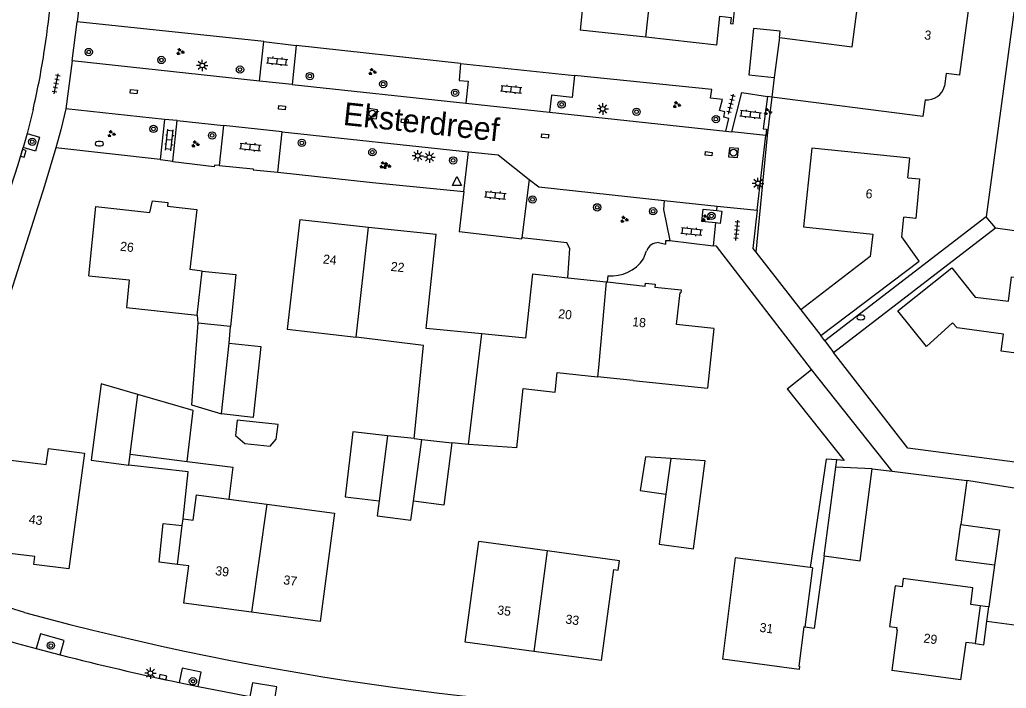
# Model space of a CAD drawing. Extents: x 131000 to 133014, y 396499 to 399001.
# Drawn here: x 131320 to 131427.8, y 397578.8 to 397651.9 of the extents above; entities that cross this region are included whole.
import ezdxf

# ---------------------------------------------------------------- set-up
doc = ezdxf.new("R2010")
doc.units = 0
for name, color, linetype in [('gg-afsc-erfafscheiding', 7, 'Continuous'), ('gg-afsc-haag', 7, 'Continuous'), ('gg-anno-huisnummerreeks BGT', 7, 'Continuous'), ('gg-anno-openbare ruimte label', 7, 'Continuous'), ('gg-bbg-bijgebouw', 7, 'Continuous'), ('gg-bbg-gedigitaliseerde bebouwing', 7, 'Continuous'), ('gg-bbg-gedigitaliseerde bijgebouw', 7, 'Continuous'), ('gg-bbg-hoofdgebouw', 7, 'Continuous'), ('gg-bbg-luifel en loopbrug', 7, 'Continuous'), ('gg-bbg-tussenscheiding', 7, 'Continuous'), ('gg-knt-verharding', 7, 'Continuous'), ('gt-grn-groengrens', 7, 'Continuous'), ('gt-grn-weggrens', 7, 'Continuous'), ('gt-symb-boom', 7, 'Continuous'), ('gt-symb-brandkraan', 7, 'Continuous'), ('gt-symb-groenvak', 7, 'Continuous'), ('gt-symb-klinker verharding', 7, 'Continuous'), ('gt-symb-kolk', 7, 'Continuous'), ('gt-symb-kolk center center', 7, 'Continuous'), ('gt-symb-lichtmast', 7, 'Continuous'), ('gt-symb-rioolschacht', 7, 'Continuous'), ('gt-symb-tegel verharding', 7, 'Continuous'), ('gt-symb-waterafsluiter', 7, 'Continuous')]:
    doc.layers.add(name, color=color, linetype=linetype)

# ---------------------------------------------------------------- blocks, each defined once
blk = doc.blocks.new('gt0-BR')
at = {"layer": 'gt-symb-brandkraan'}
for centre, radius, start, end in [((-0.24, 0), 0.206, 107.5669, 252.4331), ((0.6, -2.66), 3, 106.892, 107.5669), ((0, -0.69), 0.938, 73.108, 106.892), ((-0.6, -2.66), 3, 72.4331, 73.108), ((0.24, 0), 0.206, 287.567, 72.4331), ((0.6, 2.66), 3, 252.4331, 253.108), ((0, 0.69), 0.938, 253.108, 286.8921), ((-0.6, 2.66), 3, 286.8921, 287.567)]:
    blk.add_arc(centre, radius, start, end, dxfattribs=at)
blk = doc.blocks.new('gt0-KL1')
at = {"layer": 'gt-symb-klinker verharding'}
for p, q in [((-1.15, 0.3), (1.15, 0.3)), ((-1, -0.3), (-1, 0.3)), ((-0.5, 0.3), (-0.5, 0.45)), ((0, -0.3), (0, 0.3)), ((0.5, 0.3), (0.5, 0.45)), ((1, -0.3), (1, 0.3)), ((-1.15, -0.3), (1.15, -0.3)), ((-0.5, -0.45), (-0.5, -0.3)), ((0.5, -0.45), (0.5, -0.3))]:
    blk.add_line(p, q, dxfattribs=at)
blk = doc.blocks.new('gt0-TEG1')
at = {"layer": 'gt-symb-tegel verharding'}
for p, q in [((-1.12, 0), (1.12, 0)), ((-0.9, -0.25), (-0.9, 0.25)), ((-0.45, -0.25), (-0.45, 0.25)), ((0, -0.25), (0, 0.25)), ((0.45, -0.25), (0.45, 0.25)), ((0.9, -0.25), (0.9, 0.25))]:
    blk.add_line(p, q, dxfattribs=at)
blk = doc.blocks.new('gt0-GRVAK')
at = {"layer": 'gt-symb-groenvak'}
for p, q in [((-0.11, 0.19), (-0.23, 0.24)), ((-0.18, 0.15), (0.09, 0.15)), ((-0.09, 0.21), (-0.16, 0.32)), ((-0.05, 0.21), (-0.05, 0.39)), ((0, 0.21), (0.06, 0.32)), ((0.02, 0.19), (0.13, 0.24)), ((0.26, -0.05), (0.2, 0.06)), ((0.3, -0.05), (0.3, 0.13)), ((0.35, -0.05), (0.41, 0.06)), ((-0.24, -0.23), (-0.36, -0.18)), ((-0.32, -0.26), (-0.05, -0.26)), ((-0.23, -0.21), (-0.29, -0.09)), ((-0.18, -0.2), (-0.18, -0.02)), ((-0.14, -0.21), (-0.07, -0.09)), ((-0.12, -0.23), (0, -0.18)), ((0.24, -0.07), (0.12, -0.02)), ((0.17, -0.11), (0.44, -0.11)), ((0.37, -0.07), (0.49, -0.02))]:
    blk.add_line(p, q, dxfattribs=at)
blk = doc.blocks.new('gt0-BOOM')
at = {"layer": 'gt-symb-boom'}
for radius in [0.4, 0.2]:
    blk.add_circle((0, 0), radius, dxfattribs=at)
blk = doc.blocks.new('gt0-LMAST')
at = {"layer": 'gt-symb-lichtmast'}
for p, q in [((-0.18, 0.17), (-0.45, 0.44)), ((-0.01, 0.25), (-0.01, 0.62)), ((0.17, 0.17), (0.44, 0.44)), ((-0.26, 0), (-0.63, 0)), ((-0.18, -0.18), (-0.45, -0.45)), ((-0.01, -0.25), (-0.01, -0.63)), ((0.44, -0.45), (0.17, -0.18)), ((0.24, 0), (0.62, 0))]:
    blk.add_line(p, q, dxfattribs=at)
blk.add_circle((-0.01, 0), 0.25, dxfattribs=at)
blk = doc.blocks.new('gt0-KOLKCC')
at = {"layer": 'gt-symb-kolk center center'}
blk.add_lwpolyline([(-0.37, 0.2), (0.38, 0.2), (0.38, -0.2), (-0.37, -0.2)], close=True, dxfattribs=at)
blk = doc.blocks.new('gt0-RS')
at = {"layer": 'gt-symb-rioolschacht'}
blk.add_lwpolyline([(-0.5, -0.5), (0.5, -0.5), (0.5, 0.5), (-0.5, 0.5)], close=True, dxfattribs=at)
blk.add_circle((0, 0), 0.375, dxfattribs=at)
blk = doc.blocks.new('gt0-WAFSL')
at = {"layer": 'gt-symb-waterafsluiter'}
for p, q in [((-0.5, -0.33), (0, 0.67)), ((0, 0.67), (0.5, -0.33)), ((0.5, -0.33), (-0.5, -0.33))]:
    blk.add_line(p, q, dxfattribs=at)
blk = doc.blocks.new('gt0-KOLK')
at = {"layer": 'gt-symb-kolk'}
blk.add_lwpolyline([(0, 0), (0.38, 0), (0.38, 0.4), (-0.38, 0.4), (-0.38, 0), (0, 0)], dxfattribs=at)

msp = doc.modelspace()

# ---------------------------------------------------------------- linework, layer by layer
at = {"layer": 'gg-afsc-erfafscheiding'}
for p, q in [((131346.63, 397649.54), (131326.23, 397651.68)), ((131335.33, 397636.65), (131323.9, 397637.92))]:
    msp.add_line(p, q, dxfattribs=at)
msp.add_lwpolyline([(131402.15, 397643.45), (131401.65, 397639.25), (131400.39, 397626.51)], dxfattribs=at)
at = {"layer": 'gg-afsc-haag'}
for p, q in [((131389.78, 397627.55), (131390.56, 397627.38)), ((131388.11, 397625.77), (131388.47, 397626.66))]:
    msp.add_line(p, q, dxfattribs=at)
msp.add_lwpolyline([(131379.86, 397623.71), (131380.07, 397626.9), (131379.76, 397627.52), (131374.83, 397628.09)], dxfattribs=at)
for centre, radius, start, end in [((131389.73, 397626.22), 1.33, 87.7895, 160.7137), ((131384.59, 397628.18), 4.27, 265.1262, 325.5319)]:
    msp.add_arc(centre, radius, start, end, dxfattribs=at)
at = {"layer": 'gg-bbg-bijgebouw'}
for p, q in [((131403.83, 397611.57), (131406.5, 397613.68)), ((131415.29, 397602.57), (131406.5, 397613.68)), ((131407.85, 397593.31), (131411.79, 397592.78))]:
    msp.add_line(p, q, dxfattribs=at)
for points in [[(131429.11, 397585.43), (131431.11, 397600.29), (131423.44, 397601.54)], [(131429.11, 397585.43), (131428.87, 397585.46), (131428.9, 397585.7), (131425.64, 397586.14)]]:
    msp.add_lwpolyline(points, dxfattribs=at)
at = {"layer": 'gg-bbg-gedigitaliseerde bebouwing'}
for p, q in [((131395.8, 397618.15), (131395.12, 397611.65)), ((131386.99, 397612.47), (131383.11, 397612.89)), ((131386.99, 397612.47), (131395.12, 397611.65)), ((131369.01, 397605.49), (131367.19, 397605.68)), ((131374.29, 397605.12), (131369.01, 397605.49)), ((131342.83, 397599.5), (131346.98, 397598.95)), ((131337.21, 397592.38), (131337.73, 397596.62)), ((131337.73, 397596.62), (131337.82, 397597.34)), ((131368.63, 397583.86), (131370.15, 397594.89)), ((131377.6, 397593.86), (131370.15, 397594.89)), ((131385.51, 397592.78), (131377.6, 397593.86)), ((131398.15, 397593.1), (131396.74, 397582.01)), ((131406.33, 397592.02), (131398.15, 397593.1)), ((131406.6, 397591.99), (131406.33, 397592.02))]:
    msp.add_line(p, q, dxfattribs=at)
for points in [[(131402.99, 397649.98), (131410.93, 397648.96), (131411.71, 397655.04)], [(131350.58, 397630.07), (131349.2, 397618.1), (131356.72, 397617.2)], [(131327.53, 397623.91), (131331.94, 397623.48), (131331.64, 397620.46), (131339.37, 397619.61)], [(131438.56, 397614.19), (131427.22, 397615.7), (131427.47, 397617.55), (131422.39, 397618.23), (131421.89, 397618.78), (131419.04, 397616.2), (131415.93, 397620.11)], [(131363.06, 397606.12), (131364.09, 397616.31), (131356.72, 397617.2)], [(131374.29, 397605.12), (131374.98, 397611.59), (131378.46, 397611.22), (131378.7, 397613.36), (131383.11, 397612.89)], [(131337.82, 397597.34), (131338.92, 397597.2), (131339.29, 397599.97), (131342.83, 397599.5)], [(131346.98, 397598.95), (131354.38, 397597.97), (131352.8, 397586.13)], [(131424.91, 397587.86), (131423.88, 397588), (131424.12, 397589.81), (131416.51, 397590.82)]]:
    msp.add_lwpolyline(points, dxfattribs=at)
at = {"layer": 'gg-bbg-gedigitaliseerde bijgebouw'}
for p, q in [((131342.99, 397618.38), (131339.43, 397618.76)), ((131342.86, 397616.57), (131342.99, 397618.38)), ((131360.15, 397606.42), (131359.25, 397599.31)), ((131363.06, 397606.12), (131360.15, 397606.42)), ((131331.88, 397603.23), (131332.04, 397604.42)), ((131332.04, 397604.42), (131338.25, 397603.62)), ((131391.1, 397603.95), (131390.58, 397600.04)), ((131409.15, 397603), (131409.26, 397603.79)), ((131407.85, 397593.31), (131409.15, 397603)), ((131411.79, 397592.78), (131413.12, 397602.81)), ((131413.12, 397602.81), (131415.29, 397602.57)), ((131423.44, 397601.54), (131422.8, 397596.74)), ((131390.58, 397600.04), (131389.85, 397594.59)), ((131426.49, 397592.28), (131425.85, 397587.73)), ((131425.64, 397586.14), (131425.85, 397587.73))]:
    msp.add_line(p, q, dxfattribs=at)
for points in [[(131339.43, 397618.76), (131338.74, 397609.82), (131342.03, 397608.84)], [(131342.86, 397616.57), (131346.3, 397616.2), (131345.47, 397608.45), (131342.03, 397608.84)], [(131332.86, 397610.95), (131328.87, 397612.1), (131327.79, 397603.76), (131331.88, 397603.23)], [(131338.25, 397603.62), (131338.93, 397609.2), (131332.86, 397610.95)], [(131403.83, 397611.57), (131410.04, 397603.73), (131409.26, 397603.79)], [(131343.53, 397606.48), (131344.55, 397605.59), (131347.32, 397605.3), (131347.98, 397606.07), (131348.21, 397607.67), (131343.71, 397608.15), (131343.53, 397606.48)], [(131367.19, 397605.68), (131366.32, 397598.86), (131362.99, 397599.28)], [(131389.85, 397594.59), (131393.59, 397594.09), (131394.87, 397603.69), (131391.1, 397603.95)], [(131359.25, 397599.31), (131359.04, 397597.69), (131362.72, 397597.2), (131362.99, 397599.28)], [(131422.8, 397596.74), (131427.03, 397596.17), (131426.49, 397592.28)]]:
    msp.add_lwpolyline(points, dxfattribs=at)
at = {"layer": 'gg-bbg-hoofdgebouw'}
for p, q in [((131381.54, 397654.02), (131381.19, 397650.78)), ((131423.69, 397653.44), (131422.67, 397645.93)), ((131388.37, 397650), (131381.19, 397650.78)), ((131396.13, 397649.15), (131388.37, 397650)), ((131402.99, 397649.98), (131402.42, 397645.6)), ((131402.42, 397645.6), (131402.15, 397643.45)), ((131418.64, 397641.33), (131402.15, 397643.45)), ((131418.9, 397643.16), (131418.64, 397641.33)), ((131350.58, 397630.07), (131358.08, 397629.26)), ((131358.08, 397629.26), (131365.48, 397628.46)), ((131339.92, 397624.45), (131338.56, 397624.6)), ((131339.37, 397619.61), (131339.92, 397624.45)), ((131375.98, 397624.13), (131379.86, 397623.71)), ((131379.86, 397623.71), (131384.03, 397623.26)), ((131384.03, 397623.26), (131384.15, 397623.25)), ((131405.33, 397620.22), (131407.49, 397617.41)), ((131406.6, 397591.99), (131405.75, 397585.52)), ((131352.8, 397586.13), (131345.31, 397587.14)), ((131424.91, 397587.86), (131424.36, 397583.71)), ((131376.14, 397582.85), (131368.63, 397583.86)), ((131424.36, 397583.71), (131423.33, 397583.84)), ((131383.52, 397581.85), (131376.14, 397582.85)), ((131405.14, 397580.9), (131396.74, 397582.01))]:
    msp.add_line(p, q, dxfattribs=at)
for points in [[(131396.13, 397649.15), (131396.45, 397652.31), (131397.69, 397652.18), (131397.62, 397651.52), (131397.92, 397651.49), (131398.23, 397654.42), (131399.68, 397654.27), (131400.74, 397658.37)], [(131422.67, 397645.93), (131422.66, 397645.86), (131421.19, 397646.04), (131421.01, 397644.67)], [(131416.99, 397634.64), (131417.21, 397636.79), (131406.51, 397637.88), (131405.62, 397629.28), (131413.17, 397628.49), (131412.88, 397626.05), (131405.33, 397620.22)], [(131416.99, 397634.64), (131418.3, 397634.51), (131417.87, 397630.18), (131416.56, 397630.32)], [(131327.53, 397623.91), (131328.28, 397631.51), (131334.2, 397630.83), (131334.47, 397632.13), (131336.16, 397631.93), (131336.13, 397631.55), (131339.31, 397631.19), (131338.56, 397624.6)], [(131407.49, 397617.41), (131418.24, 397625.52), (131416.34, 397628.18), (131416.56, 397630.32)], [(131370.45, 397617.58), (131364.37, 397618.17), (131365.48, 397628.46)], [(131415.93, 397620.11), (131421.83, 397624.8), (131424.35, 397621.6), (131427.99, 397621.16), (131428.35, 397623.81), (131439.57, 397622.31)], [(131375.98, 397624.13), (131375.22, 397617.12), (131370.45, 397617.58)], [(131384.15, 397623.25), (131388.3, 397622.8), (131388.35, 397623.13), (131389.4, 397623.02), (131389.38, 397622.7), (131392.25, 397622.38), (131392.22, 397622.08)], [(131395.8, 397618.15), (131391.73, 397618.61), (131392.12, 397622.09), (131392.22, 397622.08)], [(131325.33, 397591.89), (131321.52, 397592.37), (131321.63, 397593.23), (131317.04, 397593.79), (131318.38, 397603.86), (131322.86, 397603.3), (131323.12, 397605.03), (131327.04, 397604.54), (131325.33, 397591.89)], [(131345.31, 397587.14), (131337.91, 397588.14), (131338.46, 397592.23), (131337.21, 397592.38)], [(131383.52, 397581.85), (131384.89, 397591.82), (131385.36, 397591.75), (131385.51, 397592.78)], [(131416.51, 397590.82), (131416.39, 397589.93), (131415.63, 397590.03), (131415.02, 397585.6), (131415.8, 397585.49), (131415.77, 397585.24), (131415.85, 397585.23), (131415.25, 397580.76)], [(131405.75, 397585.52), (131405.65, 397585.54), (131405.09, 397581.25), (131405.18, 397581.24), (131405.14, 397580.9)], [(131423.33, 397583.84), (131422.78, 397579.77), (131415.25, 397580.76)]]:
    msp.add_lwpolyline(points, dxfattribs=at)
msp.add_arc((131419.09, 397645.12), 1.97, 264.4882, 346.736, dxfattribs=at)
at = {"layer": 'gg-bbg-luifel en loopbrug'}
msp.add_line((131339.37, 397619.61), (131339.43, 397618.76), dxfattribs=at)
for points in [[(131402.99, 397649.98), (131403.07, 397650.66), (131400.16, 397650.97), (131399.62, 397645.9), (131402.42, 397645.6)], [(131339.92, 397624.45), (131343.6, 397624.06), (131342.99, 397618.38)], [(131360.15, 397606.42), (131356.38, 397606.88), (131355.51, 397599.77), (131359.25, 397599.31)], [(131391.1, 397603.95), (131388.33, 397604.15), (131387.77, 397600.47), (131390.58, 397600.04)], [(131337.82, 397597.34), (131338.37, 397602.48), (131331.88, 397603.23)], [(131338.25, 397603.62), (131343.26, 397603.01), (131342.83, 397599.5)], [(131409.26, 397603.79), (131408.07, 397603.87), (131406.33, 397592.02)], [(131337.21, 397592.38), (131335.19, 397592.6), (131335.64, 397596.84), (131337.73, 397596.62)], [(131426.49, 397592.28), (131422.27, 397592.84), (131422.8, 397596.74)], [(131407.85, 397593.31), (131406.79, 397585.38), (131405.75, 397585.52)], [(131425.85, 397587.73), (131425.46, 397587.78), (131424.91, 397587.86)], [(131424.36, 397583.71), (131425.3, 397583.58), (131425.64, 397586.14)]]:
    msp.add_lwpolyline(points, dxfattribs=at)
at = {"layer": 'gg-bbg-tussenscheiding'}
for p, q in [((131388.37, 397650), (131389.64, 397661.08)), ((131356.72, 397617.2), (131358.08, 397629.26)), ((131384.03, 397623.26), (131383.2, 397613.89)), ((131369.01, 397605.49), (131370.45, 397617.58)), ((131342.03, 397608.84), (131342.86, 397616.57)), ((131383.2, 397613.89), (131383.11, 397612.89)), ((131332.04, 397604.42), (131332.86, 397610.95)), ((131362.99, 397599.28), (131363.92, 397606.03)), ((131363.06, 397606.12), (131363.92, 397606.03)), ((131363.92, 397606.03), (131367.19, 397605.68)), ((131413.12, 397602.81), (131409.15, 397603)), ((131346.98, 397598.95), (131345.31, 397587.14)), ((131377.6, 397593.86), (131376.14, 397582.85))]:
    msp.add_line(p, q, dxfattribs=at)
at = {"layer": 'gg-knt-verharding'}
for p, q in [((131433.13, 397686.25), (131425.58, 397630.39)), ((131325.71, 397647.42), (131326.23, 397651.68)), ((131346.17, 397645.2), (131346.63, 397649.54)), ((131346.63, 397649.54), (131350.18, 397649.12)), ((131350.18, 397649.12), (131349.73, 397644.83)), ((131368.14, 397647.14), (131350.18, 397649.12)), ((131346.17, 397645.2), (131325.71, 397647.42)), ((131368.14, 397647.14), (131380.57, 397645.84)), ((131349.73, 397644.83), (131346.17, 397645.2)), ((131349.73, 397644.83), (131368.72, 397642.8)), ((131402.15, 397643.45), (131401.66, 397643.52)), ((131321.42, 397642.09), (131320.77, 397639.5)), ((131335.79, 397641.03), (131325, 397642.18)), ((131368.72, 397642.8), (131377.86, 397641.81)), ((131335.79, 397641.03), (131335.33, 397636.65)), ((131337.16, 397640.9), (131335.79, 397641.03)), ((131336.7, 397636.47), (131337.16, 397640.9)), ((131337.16, 397640.9), (131342.22, 397640.35)), ((131377.86, 397641.81), (131397.11, 397639.74)), ((131342.22, 397640.35), (131341.76, 397635.98)), ((131348.63, 397639.66), (131342.22, 397640.35)), ((131348.18, 397635.26), (131348.63, 397639.66)), ((131348.63, 397639.66), (131369.02, 397637.47)), ((131397.11, 397639.74), (131397.78, 397639.67)), ((131401.49, 397639.27), (131397.78, 397639.67)), ((131320.77, 397639.5), (131320.34, 397637.94)), ((131400.55, 397631.1), (131401.49, 397639.27)), ((131335.33, 397636.65), (131336.7, 397636.47)), ((131368.51, 397633.16), (131369.02, 397637.47)), ((131375.64, 397634.47), (131374.83, 397628.09)), ((131390.39, 397632.16), (131396.18, 397631.55)), ((131396.13, 397631.06), (131396.18, 397631.55)), ((131396.18, 397631.55), (131400.55, 397631.1)), ((131425.58, 397630.39), (131407.94, 397616.83)), ((131395.99, 397629.71), (131395.73, 397627.21)), ((131408.9, 397615.53), (131426.58, 397629.16)), ((131426.58, 397629.16), (131454.06, 397625.38)), ((131391.01, 397627.77), (131395.73, 397627.21)), ((131400.39, 397626.51), (131405.33, 397620.22)), ((131407.94, 397616.83), (131407.49, 397617.41)), ((131415.29, 397602.57), (131423.44, 397601.54)), ((131321.76, 397583.18), (131324.4, 397582.49)), ((131337.38, 397579.46), (131339.48, 397579.02))]:
    msp.add_line(p, q, dxfattribs=at)
for points in [[(131328.52, 397674.97), (131327.81, 397665.08), (131326.23, 397651.68)], [(131368.14, 397647.14), (131367.98, 397645.29), (131368.98, 397645.21), (131368.72, 397642.8)], [(131380.57, 397645.84), (131380.32, 397643.43), (131378.06, 397643.66), (131377.86, 397641.81)], [(131397.11, 397639.74), (131397.46, 397641.14), (131396.89, 397641.27), (131397.02, 397641.86), (131396.44, 397642), (131396.77, 397643.19), (131395.46, 397643.34), (131395.59, 397644.31), (131380.57, 397645.84)], [(131397.78, 397639.67), (131398.88, 397643.96), (131401.66, 397643.52)], [(131401.66, 397643.52), (131401.21, 397639.99), (131401.56, 397639.94), (131401.49, 397639.27)], [(131325, 397642.18), (131324.45, 397639.87), (131323.9, 397637.92)], [(131320.77, 397639.5), (131322.13, 397639.08), (131321.69, 397637.54), (131320.34, 397637.94)], [(131323.9, 397637.92), (131322.66, 397633.75), (131310, 397593.96)], [(131317.84, 397630), (131319.79, 397636.09), (131320.34, 397637.94)], [(131341.76, 397635.98), (131341.25, 397636.03), (131341.22, 397635.84), (131336.69, 397636.4), (131336.7, 397636.47)], [(131369.02, 397637.47), (131372.23, 397637.14), (131375.64, 397634.47)], [(131341.76, 397635.98), (131345.49, 397635.63), (131345.48, 397635.52), (131348.18, 397635.26)], [(131348.18, 397635.26), (131358.53, 397634.14), (131368.51, 397633.16)], [(131375.64, 397634.47), (131376.69, 397633.64), (131390.39, 397632.16)], [(131368.51, 397633.16), (131368, 397628.78), (131374.82, 397627.98), (131374.83, 397628.09)], [(131390.39, 397632.16), (131390.3, 397631.18), (131391.01, 397627.77)], [(131395.99, 397629.71), (131394.51, 397629.86), (131394.65, 397631.22), (131396.13, 397631.06)], [(131396.13, 397631.06), (131396.67, 397631.01), (131396.52, 397629.66), (131395.99, 397629.71)], [(131400.55, 397631.1), (131400.09, 397626.9), (131400.39, 397626.51)], [(131390.56, 397627.38), (131390.55, 397627.77), (131391.01, 397627.77)], [(131406.5, 397613.68), (131396.12, 397627.16), (131395.73, 397627.21)], [(131467.65, 397607.7), (131457.08, 397599.83), (131416.99, 397605.09), (131408.9, 397615.53)], [(131311.91, 397589.83), (131312.21, 397589.72), (131320.47, 397587.14)], [(131315.39, 397585.05), (131319.58, 397583.76), (131321.76, 397583.18)], [(131324.4, 397582.49), (131324.81, 397584.04), (131322.23, 397584.79), (131321.76, 397583.18)], [(131339.48, 397579.02), (131339.81, 397580.59), (131337.73, 397581.02), (131337.38, 397579.46)], [(131347.8, 397577.44), (131348.05, 397578.98), (131345.41, 397579.44), (131345.12, 397577.93)], [(131339.48, 397579.02), (131342.3, 397578.46), (131345.12, 397577.93)]]:
    msp.add_lwpolyline(points, dxfattribs=at)
for centre, radius, start, end in [((131237.54, 397661.74), 86.15, 350.9494, 354.7127), ((131237.83, 397661.64), 85.85, 346.8322, 350.9818), ((131402.95, 397889.97), 313.87, 254.7656, 269.7706), ((131403.46, 397892.12), 319.57, 255.6771, 258.0668)]:
    msp.add_arc(centre, radius, start, end, dxfattribs=at)
at = {"layer": 'gt-grn-groengrens'}
msp.add_line((131384.23, 397623.93), (131384.15, 397623.25), dxfattribs=at)
at = {"layer": 'gt-grn-weggrens'}
for p, q in [((131325.71, 397647.42), (131325, 397642.18)), ((131426.58, 397629.16), (131425.58, 397630.39)), ((131407.94, 397616.83), (131408.9, 397615.53))]:
    msp.add_line(p, q, dxfattribs=at)

# ---------------------------------------------------------------- block references
at = {"layer": 'gt-symb-boom'}
for p in [(131327.51, 397648.39), (131335.45, 397647.52), (131344.04, 397646.47), (131351.66, 397645.76), (131359.69, 397644.89), (131367.55, 397643.93), (131379.18, 397642.66), (131387.37, 397641.86), (131396.04, 397641.06), (131334.58, 397639.98), (131340.99, 397639.27), (131321.34, 397638.58), (131350.8, 397638.46), (131358.5, 397637.43), (131367.32, 397636.54), (131376.01, 397632.27), (131383.07, 397631.41), (131389.17, 397630.98), (131395.56, 397630.47), (131323.38, 397583.5), (131338.9, 397579.59)]:
    msp.add_blockref('gt0-BOOM', p, dxfattribs=at)
at = {"layer": 'gt-symb-brandkraan'}
for p in [(131328.67, 397638.37), (131411.88, 397619.37)]:
    msp.add_blockref('gt0-BR', p, dxfattribs=at)
at = {"layer": 'gt-symb-groenvak'}
for p in [(131337.49, 397648.42), (131358.48, 397646.24), (131391.74, 397642.63), (131401.68, 397641.87), (131329.97, 397639.44), (131339.14, 397638.32), (131359.68, 397636.04), (131360.06, 397635.95), (131386, 397630.09), (131394.91, 397630.24)]:
    msp.add_blockref('gt0-GRVAK', p, dxfattribs=at)
at = {"layer": 'gt-symb-klinker verharding'}
for p, rotation in [((131348.1, 397647.39), -6.030008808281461), ((131373.67, 397644.32), -6.030008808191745), ((131399.83, 397641.58), -6.890548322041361), ((131336.32, 397638.77), 83.62817759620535), ((131345.16, 397638.02), -6.030008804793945), ((131371.94, 397632.73), -6.030008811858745), ((131393.38, 397628.77), -6.030008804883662)]:
    msp.add_blockref('gt0-KL1', p, dxfattribs=dict(at, rotation=rotation))
at = {"layer": 'gt-symb-kolk'}
for p, rotation in [((131320.17, 397637.36), -106.67729393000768), ((131335.58, 397579.85), -12.242859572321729)]:
    msp.add_blockref('gt0-KOLK', p, dxfattribs=dict(at, rotation=rotation))
at = {"layer": 'gt-symb-kolk center center'}
for p, rotation in [((131332.42, 397644.06), -6.14399576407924), ((131348.63, 397642.31), 173.85600423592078), ((131362.03, 397640.86), -6.1439957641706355), ((131377.38, 397639.2), 173.85600423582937), ((131395.25, 397637.27), 173.05258934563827)]:
    msp.add_blockref('gt0-KOLKCC', p, dxfattribs=dict(at, rotation=rotation))
at = {"layer": 'gt-symb-lichtmast'}
for p in [(131339.92, 397646.92), (131383.68, 397642.17), (131363.47, 397637.05), (131364.74, 397636.9), (131400.64, 397634.03), (131334.26, 397580.48)]:
    msp.add_blockref('gt0-LMAST', p, dxfattribs=at)
at = {"layer": 'gt-symb-rioolschacht'}
for p, rotation in [((131358.51, 397641.65), -6.8336723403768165), ((131397.96, 397637.39), -5.277406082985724)]:
    msp.add_blockref('gt0-RS', p, dxfattribs=dict(at, rotation=rotation))
at = {"layer": 'gt-symb-tegel verharding'}
for p, rotation in [((131323.95, 397644.92), 77.93725397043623), ((131397.69, 397642.7), 75.69972255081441), ((131398.32, 397628.91), 84.43197594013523)]:
    msp.add_blockref('gt0-TEG1', p, dxfattribs=dict(at, rotation=rotation))
at = {"layer": 'gt-symb-waterafsluiter'}
msp.add_blockref('gt0-WAFSL', (131367.74, 397634.13), dxfattribs=at)

# ---------------------------------------------------------------- texts
at = {"layer": 'gg-anno-huisnummerreeks BGT'}
for s, rotation, p in [('3', 352.3, (131418.76, 397649.79)), ('6', 354.2, (131412.36, 397632.43)), ('26', 353.5, (131330.9, 397626.68)), ('24', 353.9, (131353.06, 397625.28)), ('22', 353.9, (131360.47, 397624.47)), ('20', 353.9, (131378.77, 397619.3)), ('18', 353.9, (131386.86, 397618.43)), ('43', 353.1, (131320.92, 397596.84)), ('39', 352.3, (131341.29, 397591.22)), ('37', 352.3, (131348.73, 397590.21)), ('35', 352.3, (131372.1, 397586.92)), ('33', 352.3, (131379.55, 397585.92)), ('31', 352.5, (131400.76, 397585.01)), ('29', 352.5, (131418.68, 397583.84))]:
    msp.add_text(s, height=1, rotation=rotation, dxfattribs=at).set_placement(p)
at = {"layer": 'gg-anno-openbare ruimte label'}
msp.add_text('Eksterdreef', height=2.5, rotation=353.9, dxfattribs=at).set_placement((131355.23, 397640.43))

doc.saveas('drawing.dxf')
